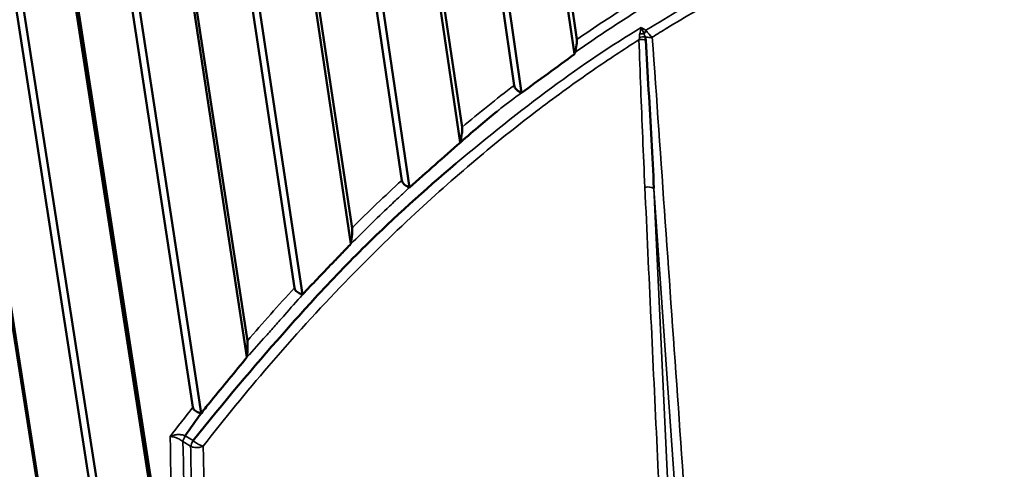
# Model space of a CAD drawing. Header units: millimetres. Extents: x 0 to 4686, y -120 to 1682.
# Tile 362 of 558: x 2079.62 to 2088.01, y 816.94 to 820.77. Entities that reach past the tile are written whole.
import ezdxf

# ---------------------------------------------------------------- set-up
doc = ezdxf.new("R2010")
doc.units = ezdxf.units.MM
doc.header["$LTSCALE"] = 2
doc.layers.add('Sichtbar (ISO)', color=7, linetype='Continuous', lineweight=50)
doc.layers.add('Sichtbar schmal (ISO)', color=7, linetype='Continuous', lineweight=35)

msp = doc.modelspace()

# ---------------------------------------------------------------- linework, layer by layer
at = {"layer": 'Sichtbar (ISO)'}
for p, q in [((2083.6334, 825.6718), (2084.3685, 820.6004)), ((2084.3481, 820.4765), (2083.602, 825.6231)), ((2083.8344, 820.2097), (2083.0668, 825.505)), ((2083.8983, 820.1457), (2083.1247, 825.4826)), ((2082.5811, 825.3435), (2083.3909, 819.8526)), ((2083.376, 819.7235), (2082.5546, 825.293)), ((2082.8769, 819.3999), (2082.0305, 825.1387)), ((2082.9432, 819.3402), (2082.0907, 825.1205)), ((2082.4438, 818.859), (2081.5389, 824.8928)), ((2081.5603, 824.9448), (2082.4528, 818.9932)), ((2081.9624, 818.4829), (2081.0295, 824.7034)), ((2082.0309, 818.4273), (2081.0917, 824.6895)), ((2080.5781, 824.4784), (2081.5607, 818.0305)), ((2081.5576, 817.8919), (2080.562, 824.4254)), ((2081.0972, 817.4667), (2080.0707, 824.2021)), ((2081.1673, 817.4152), (2080.1345, 824.1926)), ((2081.0562, 814.6787), (2079.6304, 823.8938)), ((2079.6412, 823.9475), (2080.9378, 815.5671)), ((2080.6125, 814.2554), (2079.1607, 823.6381)), ((2080.6852, 814.1993), (2079.2256, 823.6332)), ((2080.2292, 813.8812), (2078.7506, 823.3017)), ((2078.756, 823.3557), (2080.2266, 813.9861))]:
    msp.add_line(p, q, dxfattribs=at)
for start_param, end_param in [(1.672726, 1.672727), (1.703437, 1.703444)]:
    msp.add_ellipse((2087.8209, 810.6264), major_axis=(12.3802, 1.7264), ratio=0.831833, start_param=start_param, end_param=end_param, dxfattribs=at)
for points, knots in [([(2099.2449, 822.7422), (2099.0816, 823.1558), (2098.8884, 823.5598), (2098.0743, 824.9974), (2097.2772, 825.9536), (2095.3517, 827.5946), (2094.2223, 828.2781), (2091.7454, 829.3023), (2090.3976, 829.642), (2087.6209, 829.9424), (2086.1923, 829.9027), (2083.3994, 829.4476), (2082.0355, 829.0322), (2079.5109, 827.8671), (2078.3504, 827.1177), (2076.3518, 825.3604), (2075.5135, 824.353), (2074.2461, 822.1833), (2073.816, 821.0218), (2073.445, 818.8787), (2073.4278, 817.9041), (2073.5609, 816.9503)], [3.493932, 3.493932, 3.493932, 3.493932, 3.613182, 3.613182, 3.931797, 3.931797, 4.251739, 4.251739, 4.572555, 4.572555, 4.893722, 4.893722, 5.214961, 5.214961, 5.536093, 5.536093, 5.856801, 5.856801, 6.176526, 6.176526, 6.436894, 6.436894, 6.436894, 6.436894]), ([(2084.3515, 820.4888), (2084.3579, 820.5114), (2084.3631, 820.534), (2084.3677, 820.5636), (2084.3687, 820.5727), (2084.3694, 820.5881), (2084.3693, 820.5948), (2084.3685, 820.6004)], [0.00000602, 0.00000602, 0.00000602, 0.00000602, 0.00736306, 0.00736306, 0.01078272, 0.01078272, 0.01379071, 0.01379071, 0.01379071, 0.01379071]), ([(2084.9517, 820.6238), (2084.9527, 820.6207), (2084.9542, 820.6144), (2084.9558, 820.6051), (2084.9565, 820.599), (2084.9566, 820.5958)], [0.0000065, 0.0000065, 0.0000065, 0.0000065, 0.3333333, 0.6666667, 0.9980335, 0.9980335, 0.9980335, 0.9980335]), ([(2085.0258, 819.3322), (2085.02, 819.4679), (2085.0071, 819.7444), (2084.9807, 820.1675), (2084.9648, 820.4525), (2084.9566, 820.5958)], [0.00008, 0.00008, 0.00008, 0.00008, 0.3333333, 0.6666667, 1, 1, 1, 1]), ([(2083.897, 820.146), (2083.9721, 820.2001), (2084.0465, 820.2548), (2084.1965, 820.3652), (2084.2723, 820.4208), (2084.3481, 820.4765)], [0.00030861, 0.00030861, 0.00030861, 0.00030861, 0.03024662, 0.03024662, 0.06071124, 0.06071124, 0.06071124, 0.06071124]), ([(2084.3515, 820.4888), (2084.351, 820.4868), (2084.3504, 820.4847), (2084.3492, 820.4806), (2084.3486, 820.4786), (2084.3481, 820.4765)], [-0.001341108, -0.001341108, -0.001341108, -0.001341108, -0.000674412, -0.000674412, 0, 0, 0, 0]), ([(2083.8344, 820.2097), (2083.8353, 820.2038), (2083.8375, 820.1973), (2083.8447, 820.1852), (2083.8489, 820.18), (2083.8591, 820.1697), (2083.865, 820.1649), (2083.8797, 820.1549), (2083.8886, 820.1502), (2083.897, 820.146)], [0.00000099, 0.00000099, 0.00000099, 0.00000099, 0.00316615, 0.00316615, 0.00556264, 0.00556264, 0.0079042, 0.0079042, 0.01092568, 0.01092568, 0.01092568, 0.01092568]), ([(2083.3762, 819.7238), (2083.4349, 819.7749), (2083.4931, 819.8245), (2083.5507, 819.873), (2083.5979, 819.9129), (2083.6448, 819.952), (2083.6918, 819.9899)], [0, 0, 0, 0, 0.3333333, 0.3333333, 0.3333333, 0.6067778, 0.6067778, 0.6067778, 0.6067778]), ([(2083.3762, 819.7238), (2083.3821, 819.75), (2083.3869, 819.7764), (2083.3908, 819.8106), (2083.3916, 819.8211), (2083.392, 819.8387), (2083.3918, 819.8463), (2083.3909, 819.8526)], [0.00001062, 0.00001062, 0.00001062, 0.00001062, 0.00839815, 0.00839815, 0.01228327, 0.01228327, 0.01564825, 0.01564825, 0.01564825, 0.01564825]), ([(2082.9432, 819.3402), (2083.0159, 819.4045), (2083.0885, 819.4689), (2083.2329, 819.5966), (2083.3046, 819.6601), (2083.3762, 819.7238)], [0.00000873, 0.00000873, 0.00000873, 0.00000873, 0.03146805, 0.03146805, 0.06249833, 0.06249833, 0.06249833, 0.06249833]), ([(2083.3385, 819.5429), (2083.0702, 819.3159), (2082.6554, 818.942), (2082.2797, 818.5504), (2082.1356, 818.3938)], [0.4, 0.4, 0.4, 0.4, 0.6, 0.7225931, 0.7225931, 0.7225931, 0.7225931]), ([(2082.8769, 819.3999), (2082.8778, 819.3935), (2082.8804, 819.3866), (2082.8884, 819.3745), (2082.8926, 819.3697), (2082.9031, 819.3604), (2082.909, 819.3562), (2082.9199, 819.3499), (2082.9244, 819.3477), (2082.9337, 819.3436), (2082.9385, 819.3418), (2082.9432, 819.3402)], [0.00000099, 0.00000099, 0.00000099, 0.00000099, 0.00341885, 0.00341885, 0.00575503, 0.00575503, 0.0080312, 0.0080312, 0.00954116, 0.00954116, 0.01110539, 0.01110539, 0.01110539, 0.01110539]), ([(2082.4438, 818.8587), (2082.4482, 818.8866), (2082.4516, 818.9142), (2082.454, 818.9498), (2082.4544, 818.9607), (2082.4542, 818.979), (2082.4538, 818.9868), (2082.4528, 818.9932)], [0.00011191, 0.00011191, 0.00011191, 0.00011191, 0.00883922, 0.00883922, 0.01287966, 0.01287966, 0.01634575, 0.01634575, 0.01634575, 0.01634575]), ([(2082.2837, 818.6916), (2082.3103, 818.7194), (2082.3369, 818.7472), (2082.3902, 818.8029), (2082.4169, 818.8308), (2082.4438, 818.8587)], [0.00001104, 0.00001104, 0.00001104, 0.00001104, 0.01245932, 0.01245932, 0.02495274, 0.02495274, 0.02495274, 0.02495274]), ([(2082.2837, 818.6916), (2082.2419, 818.6478), (2082.2, 818.6041), (2082.1158, 818.516), (2082.0734, 818.4717), (2082.0314, 818.4268)], [-0.03948612, -0.03948612, -0.03948612, -0.03948612, -0.01990019, -0.01990019, -0.00005699, -0.00005699, -0.00005699, -0.00005699]), ([(2081.9624, 818.4829), (2081.9635, 818.4755), (2081.9665, 818.4684), (2081.9746, 818.4572), (2081.9789, 818.4527), (2081.9895, 818.4443), (2081.9955, 818.4406), (2082.0069, 818.435), (2082.0119, 818.433), (2082.0216, 818.4297), (2082.0263, 818.4284), (2082.0314, 818.4268)], [0.000001, 0.000001, 0.000001, 0.000001, 0.00393513, 0.00393513, 0.00666812, 0.00666812, 0.00932254, 0.00932254, 0.01126221, 0.01126221, 0.01301808, 0.01301808, 0.01301808, 0.01301808]), ([(2082.1356, 818.3938), (2082.0447, 818.2949), (2081.7169, 817.9293), (2081.3602, 817.5069), (2081.098, 817.1804)], [0.7225931, 0.7225931, 0.7225931, 0.7225931, 0.8, 1, 1, 1, 1]), ([(2081.5578, 817.8912), (2081.5603, 817.9203), (2081.5621, 817.9484), (2081.563, 817.9851), (2081.563, 817.9966), (2081.5623, 818.0156), (2081.5617, 818.0238), (2081.5607, 818.0305)], [0.00016889, 0.00016889, 0.00016889, 0.00016889, 0.00906416, 0.00906416, 0.01330719, 0.01330719, 0.0169104, 0.0169104, 0.0169104, 0.0169104]), ([(2081.2543, 817.521), (2081.3042, 817.582), (2081.354, 817.6429), (2081.4551, 817.7664), (2081.5063, 817.829), (2081.5578, 817.8912)], [0.00013382, 0.00013382, 0.00013382, 0.00013382, 0.0255354, 0.0255354, 0.05160029, 0.05160029, 0.05160029, 0.05160029]), ([(2081.1686, 817.4141), (2081.1822, 817.4329), (2081.1967, 817.4506), (2081.2255, 817.4859), (2081.2399, 817.5035), (2081.2543, 817.521)], [0.00020483, 0.00020483, 0.00020483, 0.00020483, 0.00757937, 0.00757937, 0.01490118, 0.01490118, 0.01490118, 0.01490118]), ([(2081.0972, 817.4667), (2081.0983, 817.4593), (2081.1012, 817.4525), (2081.109, 817.4419), (2081.1132, 817.4376), (2081.1237, 817.4298), (2081.1296, 817.4264), (2081.1418, 817.4213), (2081.1477, 817.4194), (2081.1582, 817.4168), (2081.1627, 817.4159), (2081.1686, 817.4141)], [0.000001, 0.000001, 0.000001, 0.000001, 0.00390692, 0.00390692, 0.00666376, 0.00666376, 0.00932245, 0.00932245, 0.01155665, 0.01155665, 0.01326505, 0.01326505, 0.01326505, 0.01326505])]:
    msp.add_open_spline(points, degree=3, knots=knots, dxfattribs=at)
msp.add_open_spline([(2081.0309, 817.222), (2081.0791, 817.2851), (2081.1208, 817.351), (2081.1686, 817.4141)], degree=3, dxfattribs=at)
at = {"layer": 'Sichtbar schmal (ISO)'}
for p, q in [((2084.9586, 820.6798), (2084.9187, 820.7046)), ((2085.1839, 815.9977), (2085.0258, 819.3321)), ((2085.0259, 819.3296), (2085.2654, 815.919)), ((2081.0776, 817.1325), (2081.0116, 817.1735)), ((2081.098, 817.1804), (2081.0309, 817.222))]:
    msp.add_line(p, q, dxfattribs=at)
for centre, major_axis, ratio, start_param, end_param in [((2086.6839, 818.7803), (13.123, 1.83), 0.831833, 0.199885, 3.141593), ((2087.1131, 815.7019), (-13.123, -1.83), 0.831833, 3.597696, 6.121314), ((2087.1285, 815.592), (12.9249, 1.8024), 0.831833, 0.582038, 2.559555), ((2085.0354, 819.3774), (-3.3457, -2.3856), 0.336842, 4.536814, 4.67172), ((2084.9525, 820.7258), (-0.0488, -0.149), 0.16596, 4.909097, 5.306074), ((2084.9508, 820.7218), (-0.0532, 0.1429), 0.237041, 1.603036, 2.019902), ((2084.921, 820.5191), (0.0999, 0.0035), 0.816489, 1.177913, 1.771952), ((2084.913, 820.5481), (0.0891, 0.0454), 0.689466, 0.811151, 1.341615), ((2084.8965, 820.5972), (-0.0984, -0.018), 0.503857, 4.124974, 4.537112), ((2084.9904, 820.6996), (0.0528, 0.0849), 0.175696, 1.914025, 2.322838), ((2084.9936, 820.6983), (0.0137, 0.0983), 0.526267, 2.287754, 2.49959), ((2084.9904, 820.6997), (-0.0531, 0.0848), 0.374923, 1.570182, 2.456164), ((2084.9904, 820.6997), (-0.0531, 0.0848), 0.374923, 2.468988, 2.471186), ((2093.6108, 807.5005), (-9.6634, 12.7955), 0.926289, 0.009576, 0.047915), ((2094.731, 805.9899), (-10.0176, 14.863), 0.925567, 0.141215, 0.176561), ((2095.9, 804.6885), (-10.5636, 16.6185), 0.924739, 0.241916, 0.274964), ((3018.8896, -298.6171), (802.955, -1488.5339), 0.326035, 3.70777, 3.709385), ((2081.0648, 817.2415), (-0.0516, -0.0857), 0.200831, 5.06097, 5.742225), ((3401.1374, 158.6604), (-1226.7359, 969.7099), 0.503357, 0.393846, 0.396694), ((2081.1313, 817.2002), (0.0528, 0.085), 0.190321, 1.921844, 2.603492), ((2081.1313, 817.2002), (-0.0789, 0.0615), 0.364372, 1.429251, 1.563733), ((2081.1313, 817.2002), (0.0789, -0.0615), 0.364708, 4.705258, 5.697659)]:
    msp.add_ellipse(centre, major_axis=major_axis, ratio=ratio, start_param=start_param, end_param=end_param, dxfattribs=at)
for points, knots in [([(2084.9586, 820.6798), (2085.1622, 820.8064), (2085.5567, 821.0342), (2086.1011, 821.3067), (2086.6035, 821.5158), (2087.0649, 821.6696), (2087.4877, 821.7759), (2087.8702, 821.8365), (2088.2173, 821.8589), (2088.5745, 821.8499), (2088.9787, 821.8056), (2089.282, 821.7479), (2089.4422, 821.7105)], [0.0000025, 0.0000025, 0.0000025, 0.0000025, 0.0714286, 0.1428571, 0.2142857, 0.2857143, 0.3571429, 0.4285714, 0.5, 0.5714286, 0.6428571, 0.7142857, 0.7142857, 0.7142857, 0.7142857]), ([(2085.0122, 820.6211), (2085.0536, 820.6469), (2085.0951, 820.6726), (2085.1367, 820.6981), (2085.2955, 820.7952), (2085.457, 820.8882), (2085.6212, 820.9769), (2085.7828, 821.064), (2085.947, 821.1468), (2086.1141, 821.2245), (2086.2851, 821.304), (2086.4591, 821.3782), (2086.6367, 821.4458), (2086.819, 821.5152), (2087.0051, 821.5776), (2087.1958, 821.6305), (2087.3815, 821.682), (2087.5717, 821.7244), (2087.7664, 821.753), (2087.9567, 821.781), (2088.1513, 821.7958), (2088.3469, 821.7946), (2088.5478, 821.7934), (2088.7497, 821.7754), (2088.9488, 821.7447), (2089.1478, 821.7139), (2089.344, 821.6705), (2089.5372, 821.6186), (2089.7264, 821.5677), (2089.9126, 821.5087), (2090.0961, 821.4435), (2090.2827, 821.3773), (2090.4663, 821.3047), (2090.6474, 821.227), (2090.836, 821.1461), (2091.0217, 821.0595), (2091.2047, 820.9682), (2091.3814, 820.88), (2091.5556, 820.7873), (2091.7273, 820.6908)], [0, 0, 0, 0, 0.021272, 0.021272, 0.021272, 0.102334, 0.102334, 0.102334, 0.182047, 0.182047, 0.182047, 0.263546, 0.263546, 0.263546, 0.34721, 0.34721, 0.34721, 0.428705, 0.428705, 0.428705, 0.508319, 0.508319, 0.508319, 0.590101, 0.590101, 0.590101, 0.671839, 0.671839, 0.671839, 0.751934, 0.751934, 0.751934, 0.83334, 0.83334, 0.83334, 0.918129, 0.918129, 0.918129, 1, 1, 1, 1]), ([(2084.3516, 820.4888), (2084.4067, 820.5279), (2084.5805, 820.6486), (2084.7574, 820.765), (2084.8794, 820.8419)], [0.000037, 0.000037, 0.000037, 0.000037, 0.3193929, 1, 1, 1, 1]), ([(2084.9187, 820.7046), (2084.671, 820.5539), (2084.1653, 820.2144), (2083.6067, 819.7699), (2083.3385, 819.5429)], [0, 0, 0, 0, 0.2, 0.4, 0.4, 0.4, 0.4]), ([(2084.9028, 820.6182), (2084.903, 820.6161), (2084.903, 820.614), (2084.9027, 820.6118), (2084.9024, 820.6096), (2084.9019, 820.6074), (2084.9012, 820.6052), (2084.9004, 820.6029), (2084.8994, 820.6006), (2084.8983, 820.5983)], [0, 0, 0, 0, 0.323662, 0.323662, 0.323662, 0.65579, 0.65579, 0.65579, 1, 1, 1, 1]), ([(2084.9028, 820.6182), (2084.9025, 820.6212), (2084.9024, 820.6244), (2084.9024, 820.6278), (2084.9024, 820.6311), (2084.9026, 820.6345), (2084.903, 820.638), (2084.9032, 820.6399), (2084.9034, 820.6418), (2084.9037, 820.6438), (2084.904, 820.6455), (2084.9043, 820.6473), (2084.9047, 820.6491)], [0, 0, 0, 0, 0.333333, 0.333333, 0.333333, 0.666667, 0.666667, 0.666667, 0.842103, 0.842103, 0.842103, 1, 1, 1, 1]), ([(2084.9457, 820.6391), (2084.9454, 820.6401), (2084.9451, 820.6411), (2084.9448, 820.6421), (2084.9446, 820.6431), (2084.9443, 820.6442), (2084.9441, 820.6452), (2084.9439, 820.6463), (2084.9436, 820.6473), (2084.9434, 820.6484)], [0, 0, 0, 0, 0.3333333, 0.3333333, 0.3333333, 0.6666667, 0.6666667, 0.6666667, 0.9999445, 0.9999445, 0.9999445, 0.9999445]), ([(2085.0122, 820.6211), (2085.0056, 820.6196), (2084.9919, 820.6186), (2084.9714, 820.6189), (2084.9582, 820.6219), (2084.9517, 820.6238)], [0.0002101, 0.0002101, 0.0002101, 0.0002101, 0.3333333, 0.6666667, 0.9992453, 0.9992453, 0.9992453, 0.9992453]), ([(2085.3458, 815.8753), (2085.3086, 816.4045), (2085.2342, 817.4613), (2085.123, 819.0439), (2085.0492, 820.0955), (2085.0122, 820.6211)], [0.0000145, 0.0000145, 0.0000145, 0.0000145, 0.3333333, 0.6666667, 0.9999991, 0.9999991, 0.9999991, 0.9999991]), ([(2081.1847, 817.1331), (2081.3657, 817.3663), (2081.5522, 817.5948), (2081.7442, 817.8181), (2081.9535, 818.0617), (2082.1694, 818.2992), (2082.392, 818.5297), (2082.5866, 818.7312), (2082.7864, 818.9274), (2082.9914, 819.1178), (2083.1711, 819.2846), (2083.3548, 819.4469), (2083.5426, 819.6042), (2083.7082, 819.7429), (2083.8769, 819.8776), (2084.049, 820.0081), (2084.2004, 820.1229), (2084.3543, 820.2344), (2084.5108, 820.3423), (2084.6382, 820.4301), (2084.7674, 820.5155), (2084.8983, 820.5983)], [0, 0, 0, 0, 0.172654, 0.172654, 0.172654, 0.360932, 0.360932, 0.360932, 0.525522, 0.525522, 0.525522, 0.669787, 0.669787, 0.669787, 0.796971, 0.796971, 0.796971, 0.908883, 0.908883, 0.908883, 1, 1, 1, 1]), ([(2084.9491, 819.341), (2084.9428, 819.4819), (2084.9365, 819.6224), (2084.9305, 819.7625), (2084.9246, 819.9027), (2084.919, 820.0425), (2084.9136, 820.1818), (2084.9082, 820.3211), (2084.903, 820.4599), (2084.8983, 820.5983)], [0.0003218, 0.0003218, 0.0003218, 0.0003218, 0.3333333, 0.3333333, 0.3333333, 0.6666667, 0.6666667, 0.6666667, 1, 1, 1, 1]), ([(2083.6918, 819.9899), (2083.7021, 819.9982), (2083.7124, 820.0065), (2083.7227, 820.0146), (2083.7801, 820.0603), (2083.8381, 820.104), (2083.897, 820.146)], [0.6067778, 0.6067778, 0.6067778, 0.6067778, 0.6666667, 0.6666667, 0.6666667, 1, 1, 1, 1]), ([(2085.0258, 819.3321), (2085.0185, 819.3357), (2085.0025, 819.3409), (2084.9753, 819.3446), (2084.9577, 819.3424), (2084.9492, 819.3406)], [0, 0, 0, 0, 0.3333333, 0.6666667, 0.9999903, 0.9999903, 0.9999903, 0.9999903]), ([(2082.4438, 818.8587), (2082.4973, 818.9122), (2082.5514, 818.9658), (2082.6062, 819.0192), (2082.6611, 819.0728), (2082.7167, 819.1261), (2082.7728, 819.1796), (2082.8062, 819.2114), (2082.8398, 819.2432), (2082.8737, 819.2751), (2082.8967, 819.2968), (2082.9199, 819.3185), (2082.9432, 819.3402)], [0.0005825, 0.0005825, 0.0005825, 0.0005825, 0.3333333, 0.3333333, 0.3333333, 0.6666667, 0.6666667, 0.6666667, 0.8648833, 0.8648833, 0.8648833, 1, 1, 1, 1]), ([(2084.9492, 819.3406), (2084.9663, 818.9679), (2085.0005, 818.2242), (2085.054, 817.1131), (2085.0883, 816.3743), (2085.1052, 816.0059)], [0, 0, 0, 0, 0.3333333, 0.6666667, 0.9999889, 0.9999889, 0.9999889, 0.9999889]), ([(2081.5578, 817.8912), (2081.6121, 817.952), (2081.6659, 818.0124), (2081.7192, 818.0723), (2081.7459, 818.1023), (2081.7724, 818.1322), (2081.7987, 818.162), (2081.8251, 818.1918), (2081.8513, 818.2214), (2081.8774, 818.251), (2081.9294, 818.31), (2081.9808, 818.3686), (2082.0314, 818.4268)], [0.0004184, 0.0004184, 0.0004184, 0.0004184, 0.3333333, 0.3333333, 0.3333333, 0.5, 0.5, 0.5, 0.6666667, 0.6666667, 0.6666667, 0.9993633, 0.9993633, 0.9993633, 0.9993633]), ([(2081.0309, 817.222), (2081.0259, 817.2238), (2081.0207, 817.2254), (2081.0155, 817.2268), (2081.0105, 817.2281), (2081.0055, 817.2292), (2081.0006, 817.23), (2080.9967, 817.2307), (2080.9929, 817.2312), (2080.9891, 817.2316), (2080.988, 817.2317), (2080.9869, 817.2318), (2080.9857, 817.2318), (2080.9803, 817.2322), (2080.9752, 817.2322), (2080.9699, 817.232), (2080.9646, 817.2317), (2080.9591, 817.2312), (2080.9532, 817.2303), (2080.9521, 817.2302), (2080.951, 817.23), (2080.95, 817.2298), (2080.9456, 817.2292), (2080.941, 817.2283), (2080.9362, 817.2272), (2080.9308, 817.226), (2080.9251, 817.2244), (2080.9194, 817.2224), (2080.9137, 817.2205), (2080.908, 817.2181), (2080.9024, 817.2154)], [0, 0, 0, 0, 0.1235751, 0.1235751, 0.1235751, 0.2402961, 0.2402961, 0.2402961, 0.3333333, 0.3333333, 0.3333333, 0.3620021, 0.3620021, 0.3620021, 0.500442, 0.500442, 0.500442, 0.6415162, 0.6415162, 0.6415162, 0.6666667, 0.6666667, 0.6666667, 0.7674261, 0.7674261, 0.7674261, 0.8837747, 0.8837747, 0.8837747, 1, 1, 1, 1]), ([(2080.9024, 817.2154), (2080.9138, 817.215), (2080.9262, 817.2128), (2080.9387, 817.2092), (2080.9512, 817.2057), (2080.964, 817.2007), (2080.9763, 817.1947), (2080.9887, 817.1886), (2081.0008, 817.1814), (2081.0116, 817.1735)], [0, 0, 0, 0, 0.3333333, 0.3333333, 0.3333333, 0.6666667, 0.6666667, 0.6666667, 1, 1, 1, 1]), ([(2081.0776, 817.1325), (2081.0881, 817.1271), (2081.1001, 817.1235), (2081.1123, 817.1217), (2081.1245, 817.1199), (2081.1368, 817.1197), (2081.1492, 817.1218), (2081.1615, 817.1238), (2081.1739, 817.1283), (2081.1847, 817.1331)], [0.0016424, 0.0016424, 0.0016424, 0.0016424, 0.3333333, 0.3333333, 0.3333333, 0.6666667, 0.6666667, 0.6666667, 1, 1, 1, 1]), ([(2081.0776, 817.1325), (2081.0792, 817.0457), (2081.085, 816.6083), (2081.1035, 815.8422), (2081.1227, 815.0224), (2081.1319, 814.5574), (2081.1351, 814.4171)], [0.0000075, 0.0000075, 0.0000075, 0.0000075, 0.0960527, 0.4850184, 0.845103, 0.9999568, 0.9999568, 0.9999568, 0.9999568]), ([(2081.2461, 814.3532), (2081.2421, 814.5153), (2081.2383, 814.6774), (2081.2345, 814.8395), (2081.2269, 815.1655), (2081.2195, 815.4914), (2081.2123, 815.8172), (2081.2046, 816.1692), (2081.1972, 816.521), (2081.19, 816.8726), (2081.1882, 816.9594), (2081.1864, 817.0462), (2081.1847, 817.1331)], [0, 0, 0, 0, 0.174803, 0.174803, 0.174803, 0.526402, 0.526402, 0.526402, 0.906202, 0.906202, 0.906202, 1, 1, 1, 1])]:
    msp.add_open_spline(points, degree=3, knots=knots, dxfattribs=at)
msp.add_open_spline([(2081.0972, 817.4667), (2081.0318, 817.3835), (2080.9664, 817.2998), (2080.9024, 817.2154)], degree=3, dxfattribs=at)

doc.saveas('drawing.dxf')
